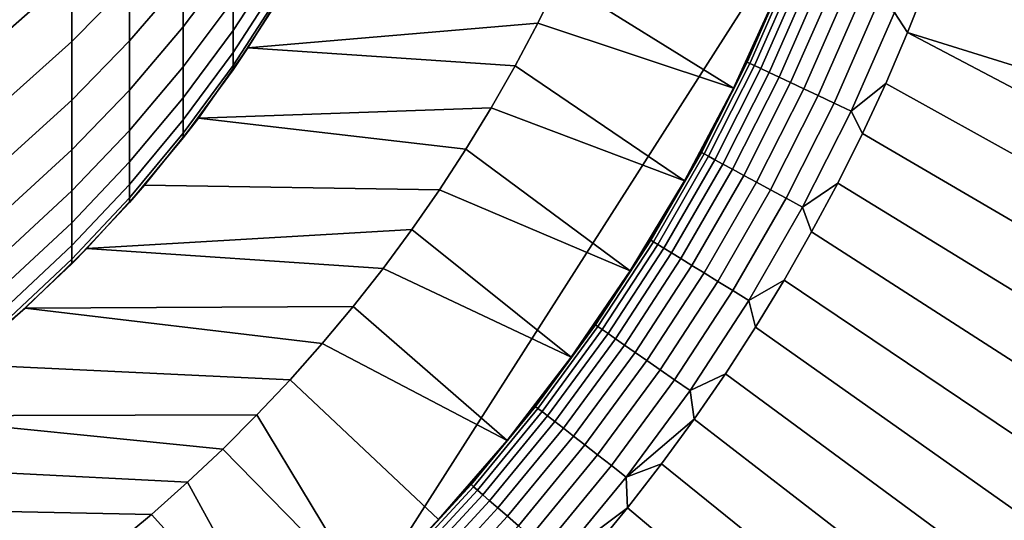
# Model space of a CAD drawing. Header units: metres. Extents: x -109 to 109, y -100 to 58.
# Tile 383 of 642: x 6.87 to 14.11, y -21.93 to -18.25. Entities that reach past the tile are written whole.
import ezdxf

# ---------------------------------------------------------------- set-up
doc = ezdxf.new("R2010")
doc.units = ezdxf.units.M
doc.layers.add('solid_21_062_100_XXX', color=7, linetype='CONTINUOUS')

msp = doc.modelspace()

# ---------------------------------------------------------------- linework, layer by layer
at = {"layer": 'solid_21_062_100_XXX'}
for points in [[(9.679617, -22.091299, -20.355614), (2.212831, -22.082581, -20.43038), (2.212831, -11.565833, -20.43038), (23.175426, -0.972689, -20.220478)], [(17.148014, -22.086779, -20.280832), (9.679617, -22.091299, -20.355614), (23.175426, -0.972689, -20.220478)], [(7.247845, -17.360052, 190.497559), (6.797007, -17.752081, 190.66011), (6.797007, -18.317207, 189.208298), (7.247845, -17.918455, 189.063019)], [(7.672235, -17.494854, 188.908691), (7.247845, -17.918455, 189.063019), (7.247845, -18.413691, 187.605469), (7.672235, -17.983755, 187.469788)], [(8.435585, -17.468273, 185.758514), (8.06863, -17.949957, 185.88768), (8.06863, -18.306519, 184.431778), (8.435585, -17.819653, 184.323761)], [(8.06863, -17.530169, 187.32663), (7.672235, -17.983755, 187.469788), (7.672235, -18.409363, 186.010895), (8.06863, -17.949957, 185.88768)], [(8.771758, -17.596012, 182.784683), (8.435585, -18.108053, 182.875031), (8.435585, -18.33292, 181.4151), (8.771758, -17.817423, 181.347183)], [(16.110104, -18.228127, 28.576704), (13.686308, -17.589046, 30.020081), (13.54661, -17.971012, 30.020081), (15.957206, -18.662388, 28.576704)], [(12.114921, -18.756399, 45.097431), (12.435117, -18.055271, 45.097431), (10.981673, -17.637642, 46.597431), (10.833561, -17.960815, 46.597431)], [(8.771758, -17.817423, 181.347183), (8.435585, -18.33292, 181.4151), (8.435585, -18.49383, 179.946747), (8.771758, -17.975859, 179.901398)], [(8.435585, -17.819653, 184.323761), (8.06863, -18.306519, 184.431778), (8.06863, -18.599169, 182.9617), (8.435585, -18.108053, 182.875031)], [(12.514721, -17.883041, 31.57782), (12.280032, -18.408102, 31.752131), (12.215704, -18.56473, 31.57782)], [(12.514721, -17.883041, 31.57782), (12.215704, -18.56473, 31.57782), (12.236327, -18.574463, 31.404663), (12.535849, -17.891623, 31.404663)], [(12.514721, -17.883041, 31.57782), (12.435169, -18.055147, 31.752131), (12.280032, -18.408102, 31.752131)], [(7.247845, -17.918455, 189.063019), (6.797007, -18.317207, 189.208298), (6.797007, -18.818405, 187.733185), (7.247845, -18.413691, 187.605469)], [(8.06863, -17.949957, 185.88768), (7.672235, -18.409363, 186.010895), (7.672235, -18.770864, 184.534805), (8.06863, -18.306519, 184.431778)], [(8.435585, -18.622663, 176.997437), (8.544433, -18.461727, 46.597431), (8.87676, -17.924999, 46.597431), (8.771758, -18.102713, 176.997437)], [(8.87676, -17.924999, 46.597431), (8.544433, -18.461727, 46.597431), (10.675945, -18.279436, 46.597431), (10.833561, -17.960815, 46.597431)], [(12.114921, -18.756399, 45.097431), (10.833561, -17.960815, 46.597431), (10.675945, -18.279436, 46.597431)], [(12.535849, -17.891623, 31.404663), (12.236327, -18.574463, 31.404663), (12.270534, -18.590605, 31.234156), (12.570892, -17.905855, 31.234156)], [(12.570892, -17.905855, 31.234156), (12.270534, -18.590605, 31.234156), (12.318063, -18.613033, 31.067598), (12.619585, -17.925632, 31.067598)], [(12.619585, -17.925632, 31.067598), (12.318063, -18.613033, 31.067598), (12.378551, -18.641579, 30.906261), (12.681554, -17.950802, 30.906261)], [(12.681554, -17.950802, 30.906261), (12.378551, -18.641579, 30.906261), (12.451538, -18.676023, 30.751375), (12.756328, -17.981173, 30.751375)], [(7.672235, -17.983755, 187.469788), (7.247845, -18.413691, 187.605469), (7.247845, -18.844812, 186.12767), (7.672235, -18.409363, 186.010895)], [(8.771758, -17.975859, 179.901398), (8.435585, -18.49383, 179.946747), (8.435585, -18.590471, 178.472748), (8.771758, -18.071016, 178.450073)], [(12.756328, -17.981173, 30.751375), (12.451538, -18.676023, 30.751375), (12.536468, -18.716101, 30.60412), (12.843336, -18.016512, 30.60412)], [(12.843336, -18.016512, 30.60412), (12.536468, -18.716101, 30.60412), (12.63269, -18.761511, 30.46562), (12.941915, -18.056551, 30.46562)], [(13.299152, -18.201649, 30.112827), (13.396254, -18.348909, 30.020081), (13.54661, -17.971012, 30.020081)], [(15.957206, -18.662388, 28.576704), (13.54661, -17.971012, 30.020081), (13.396254, -18.348909, 30.020081), (15.792604, -19.092348, 28.576704)], [(8.771758, -18.071016, 178.450073), (8.435585, -18.590471, 178.472748), (8.435585, -18.622663, 176.997437), (8.771758, -18.102713, 176.997437)], [(12.435169, -18.055147, 31.752131), (12.435117, -18.055271, 45.097431), (12.114921, -18.756399, 45.097431), (12.280032, -18.408102, 31.752131)], [(12.941915, -18.056551, 30.46562), (12.63269, -18.761511, 30.46562), (12.739475, -18.811903, 30.336931), (13.051312, -18.100985, 30.336931)], [(13.051312, -18.100985, 30.336931), (12.739475, -18.811903, 30.336931), (12.856006, -18.866896, 30.219034), (13.170695, -18.149475, 30.219034)], [(8.435585, -18.108053, 182.875031), (8.06863, -18.599169, 182.9617), (8.06863, -18.827353, 181.48024), (8.435585, -18.33292, 181.4151)], [(13.170695, -18.149475, 30.219034), (12.856006, -18.866896, 30.219034), (12.981394, -18.926067, 30.112827), (13.299152, -18.201649, 30.112827)], [(13.299152, -18.201649, 30.112827), (12.981394, -18.926067, 30.112827), (13.235357, -18.722443, 30.020081), (13.396254, -18.348909, 30.020081)], [(8.06863, -18.306519, 184.431778), (7.672235, -18.770864, 184.534805), (7.672235, -19.067572, 183.044357), (8.06863, -18.599169, 182.9617)], [(8.544433, -18.461727, 46.597431), (10.508861, -18.59342, 46.597431), (10.675945, -18.279436, 46.597431)], [(11.755091, -19.438362, 45.097431), (12.114921, -18.756399, 45.097431), (10.675945, -18.279436, 46.597431), (10.508861, -18.59342, 46.597431)], [(8.435585, -18.33292, 181.4151), (8.06863, -18.827353, 181.48024), (8.06863, -18.990635, 179.990234), (8.435585, -18.49383, 179.946747)], [(15.428782, -19.938114, 28.576704), (15.61642, -19.517694, 28.576704), (13.396254, -18.348909, 30.020081), (13.235357, -18.722443, 30.020081)], [(15.61642, -19.517694, 28.576704), (15.792604, -19.092348, 28.576704), (13.396254, -18.348909, 30.020081)], [(7.247845, -18.413691, 187.605469), (6.797007, -18.818405, 187.733185), (6.797007, -19.254719, 186.237595), (7.247845, -18.844812, 186.12767)], [(7.672235, -18.409363, 186.010895), (7.247845, -18.844812, 186.12767), (7.247845, -19.210999, 184.632462), (7.672235, -18.770864, 184.534805)], [(8.06863, -19.121368, 176.997437), (8.179671, -18.977011, 46.597431), (8.544433, -18.461727, 46.597431), (8.435585, -18.622663, 176.997437)], [(8.544433, -18.461727, 46.597431), (8.179671, -18.977011, 46.597431), (10.3325, -18.902412, 46.597431), (10.508861, -18.59342, 46.597431)], [(12.114879, -18.756485, 31.752131), (12.280032, -18.408102, 31.752131), (12.114921, -18.756399, 45.097431)], [(12.215704, -18.56473, 31.57782), (12.280032, -18.408102, 31.752131), (12.114879, -18.756485, 31.752131)], [(8.435585, -18.49383, 179.946747), (8.06863, -18.990635, 179.990234), (8.06863, -19.088701, 178.494507), (8.435585, -18.590471, 178.472748)], [(8.06863, -18.599169, 182.9617), (7.672235, -19.067572, 183.044357), (7.672235, -19.298918, 181.542358), (8.06863, -18.827353, 181.48024)], [(8.435585, -18.590471, 178.472748), (8.06863, -19.088701, 178.494507), (8.06863, -19.121368, 176.997437), (8.435585, -18.622663, 176.997437)], [(11.755091, -19.438362, 45.097431), (10.508861, -18.59342, 46.597431), (10.3325, -18.902412, 46.597431)], [(11.879589, -19.228912, 31.57782), (12.215704, -18.56473, 31.57782), (12.114879, -18.756485, 31.752131), (11.939844, -19.100008, 31.752131)], [(12.215704, -18.56473, 31.57782), (11.879589, -19.228912, 31.57782), (11.899645, -19.239765, 31.404663), (12.236327, -18.574463, 31.404663)], [(12.236327, -18.574463, 31.404663), (11.899645, -19.239765, 31.404663), (11.93291, -19.257769, 31.234156), (12.270534, -18.590605, 31.234156)], [(12.270534, -18.590605, 31.234156), (11.93291, -19.257769, 31.234156), (11.979131, -19.282782, 31.067598), (12.318063, -18.613033, 31.067598)], [(12.318063, -18.613033, 31.067598), (11.979131, -19.282782, 31.067598), (12.037955, -19.314615, 30.906261), (12.378551, -18.641579, 30.906261)], [(12.378551, -18.641579, 30.906261), (12.037955, -19.314615, 30.906261), (12.108933, -19.353027, 30.751375), (12.451538, -18.676023, 30.751375)], [(12.451538, -18.676023, 30.751375), (12.108933, -19.353027, 30.751375), (12.191526, -19.397724, 30.60412), (12.536468, -18.716101, 30.60412)], [(11.939844, -19.100008, 31.752131), (12.114879, -18.756485, 31.752131), (12.114921, -18.756399, 45.097431), (11.755091, -19.438362, 45.097431)], [(12.536468, -18.716101, 30.60412), (12.191526, -19.397724, 30.60412), (12.285102, -19.448364, 30.46562), (12.63269, -18.761511, 30.46562)], [(12.981394, -18.926067, 30.112827), (13.064049, -19.091314, 30.020081), (13.235357, -18.722443, 30.020081)], [(15.229829, -20.353298, 28.576704), (15.428782, -19.938114, 28.576704), (13.235357, -18.722443, 30.020081), (13.064049, -19.091314, 30.020081)], [(7.672235, -18.770864, 184.534805), (7.247845, -19.210999, 184.632462), (7.247845, -19.511549, 183.122696), (7.672235, -19.067572, 183.044357)], [(8.06863, -18.827353, 181.48024), (7.672235, -19.298918, 181.542358), (7.672235, -19.464462, 180.031708), (8.06863, -18.990635, 179.990234)], [(12.63269, -18.761511, 30.46562), (12.285102, -19.448364, 30.46562), (12.388948, -19.504564, 30.336931), (12.739475, -18.811903, 30.336931)], [(12.739475, -18.811903, 30.336931), (12.388948, -19.504564, 30.336931), (12.502272, -19.565891, 30.219034), (12.856006, -18.866896, 30.219034)], [(7.247845, -18.844812, 186.12767), (6.797007, -19.254719, 186.237595), (6.797007, -19.625313, 184.724396), (7.247845, -19.210999, 184.632462)], [(8.179671, -18.977011, 46.597431), (10.147083, -19.205984, 46.597431), (10.3325, -18.902412, 46.597431)], [(11.35683, -20.098795, 45.097431), (11.755091, -19.438362, 45.097431), (10.3325, -18.902412, 46.597431), (10.147083, -19.205984, 46.597431)], [(12.856006, -18.866896, 30.219034), (12.502272, -19.565891, 30.219034), (12.62421, -19.631882, 30.112827), (12.981394, -18.926067, 30.112827)], [(12.981394, -18.926067, 30.112827), (12.62421, -19.631882, 30.112827), (12.882462, -19.455236, 30.020081), (13.064049, -19.091314, 30.020081)], [(7.672235, -19.597008, 176.997437), (7.783891, -19.468849, 46.597431), (8.179671, -18.977011, 46.597431), (8.06863, -19.121368, 176.997437)], [(8.06863, -18.990635, 179.990234), (7.672235, -19.464462, 180.031708), (7.672235, -19.563889, 178.515259), (8.06863, -19.088701, 178.494507)], [(8.179671, -18.977011, 46.597431), (7.783891, -19.468849, 46.597431), (9.952835, -19.503811, 46.597431), (10.147083, -19.205984, 46.597431)], [(7.672235, -19.067572, 183.044357), (7.247845, -19.511549, 183.122696), (7.247845, -19.745893, 181.601242), (7.672235, -19.298918, 181.542358)], [(8.06863, -19.088701, 178.494507), (7.672235, -19.563889, 178.515259), (7.672235, -19.597008, 176.997437), (8.06863, -19.121368, 176.997437)], [(11.755072, -19.438395, 31.752131), (11.939844, -19.100008, 31.752131), (11.755091, -19.438362, 45.097431)], [(11.879589, -19.228912, 31.57782), (11.939844, -19.100008, 31.752131), (11.755072, -19.438395, 31.752131)], [(15.019705, -20.762943, 28.576704), (15.229829, -20.353298, 28.576704), (13.064049, -19.091314, 30.020081), (12.882462, -19.455236, 30.020081)], [(7.247845, -19.210999, 184.632462), (6.797007, -19.625313, 184.724396), (6.797007, -19.929483, 183.196442), (7.247845, -19.511549, 183.122696)], [(11.35683, -20.098795, 45.097431), (10.147083, -19.205984, 46.597431), (9.952835, -19.503811, 46.597431)], [(11.507396, -19.873569, 31.57782), (11.879589, -19.228912, 31.57782), (11.755072, -19.438395, 31.752131), (11.560712, -19.771366, 31.752131)], [(11.879589, -19.228912, 31.57782), (11.507396, -19.873569, 31.57782), (11.526823, -19.885511, 31.404663), (11.899645, -19.239765, 31.404663)], [(11.899645, -19.239765, 31.404663), (11.526823, -19.885511, 31.404663), (11.559046, -19.905319, 31.234156), (11.93291, -19.257769, 31.234156)], [(11.93291, -19.257769, 31.234156), (11.559046, -19.905319, 31.234156), (11.603819, -19.93284, 31.067598), (11.979131, -19.282782, 31.067598)], [(7.672235, -19.298918, 181.542358), (7.247845, -19.745893, 181.601242), (7.247845, -19.913582, 180.071014), (7.672235, -19.464462, 180.031708)], [(11.979131, -19.282782, 31.067598), (11.603819, -19.93284, 31.067598), (11.6608, -19.967867, 30.906261), (12.037955, -19.314615, 30.906261)], [(12.037955, -19.314615, 30.906261), (11.6608, -19.967867, 30.906261), (11.729555, -20.01013, 30.751375), (12.108933, -19.353027, 30.751375)], [(12.108933, -19.353027, 30.751375), (11.729555, -20.01013, 30.751375), (11.80956, -20.059309, 30.60412), (12.191526, -19.397724, 30.60412)], [(12.191526, -19.397724, 30.60412), (11.80956, -20.059309, 30.60412), (11.900204, -20.115028, 30.46562), (12.285102, -19.448364, 30.46562)], [(7.672235, -19.464462, 180.031708), (7.247845, -19.913582, 180.071014), (7.247845, -20.014296, 178.534927), (7.672235, -19.563889, 178.515259)], [(7.247845, -20.047844, 176.997437), (7.358609, -19.93536, 46.597431), (7.783891, -19.468849, 46.597431), (7.672235, -19.597008, 176.997437)], [(7.783891, -19.468849, 46.597431), (7.358609, -19.93536, 46.597431), (9.749887, -19.795694, 46.597431), (9.952835, -19.503811, 46.597431)], [(11.560712, -19.771366, 31.752131), (11.755072, -19.438395, 31.752131), (11.755091, -19.438362, 45.097431), (11.35683, -20.098795, 45.097431)], [(12.285102, -19.448364, 30.46562), (11.900204, -20.115028, 30.46562), (12.000796, -20.176863, 30.336931), (12.388948, -19.504564, 30.336931)], [(12.62421, -19.631882, 30.112827), (12.69074, -19.813925, 30.020081), (12.882462, -19.455236, 30.020081)], [(14.798565, -21.166748, 28.576704), (15.019705, -20.762943, 28.576704), (12.882462, -19.455236, 30.020081), (12.69074, -19.813925, 30.020081)], [(7.247845, -19.511549, 183.122696), (6.797007, -19.929483, 183.196442), (6.797007, -20.166647, 181.656677), (7.247845, -19.745893, 181.601242)], [(10.921836, -20.734955, 45.097431), (11.35683, -20.098795, 45.097431), (9.952835, -19.503811, 46.597431), (9.749887, -19.795694, 46.597431)], [(12.388948, -19.504564, 30.336931), (12.000796, -20.176863, 30.336931), (12.11057, -20.244339, 30.219034), (12.502272, -19.565891, 30.219034)], [(7.672235, -19.563889, 178.515259), (7.247845, -20.014296, 178.534927), (7.247845, -20.047844, 176.997437), (7.672235, -19.597008, 176.997437)], [(12.502272, -19.565891, 30.219034), (12.11057, -20.244339, 30.219034), (12.228687, -20.316946, 30.112827), (12.62421, -19.631882, 30.112827)], [(12.62421, -19.631882, 30.112827), (12.228687, -20.316946, 30.112827), (12.489033, -20.167093, 30.020081), (12.69074, -19.813925, 30.020081)], [(7.247845, -19.745893, 181.601242), (6.797007, -20.166647, 181.656677), (6.797007, -20.336355, 180.108017), (7.247845, -19.913582, 180.071014)], [(11.356923, -20.098652, 31.752131), (11.560712, -19.771366, 31.752131), (11.35683, -20.098795, 45.097431)], [(11.507396, -19.873569, 31.57782), (11.560712, -19.771366, 31.752131), (11.356923, -20.098652, 31.752131)], [(7.358609, -19.93536, 46.597431), (9.538339, -20.081482, 46.597431), (9.749887, -19.795694, 46.597431)], [(10.921836, -20.734955, 45.097431), (9.749887, -19.795694, 46.597431), (9.538339, -20.081482, 46.597431)], [(14.566572, -21.564415, 28.576704), (14.798565, -21.166748, 28.576704), (12.69074, -19.813925, 30.020081), (12.489033, -20.167093, 30.020081)], [(7.247845, -19.913582, 180.071014), (6.797007, -20.336355, 180.108017), (6.797007, -20.438284, 178.553436), (7.247845, -20.014296, 178.534927)], [(11.100255, -20.496746, 31.57782), (11.507396, -19.873569, 31.57782), (11.356923, -20.098652, 31.752131), (11.14387, -20.419983, 31.752131)], [(11.507396, -19.873569, 31.57782), (11.100255, -20.496746, 31.57782), (11.118995, -20.509739, 31.404663), (11.526823, -19.885511, 31.404663)], [(11.526823, -19.885511, 31.404663), (11.118995, -20.509739, 31.404663), (11.150078, -20.531292, 31.234156), (11.559046, -19.905319, 31.234156)], [(11.559046, -19.905319, 31.234156), (11.150078, -20.531292, 31.234156), (11.193266, -20.561237, 31.067598), (11.603819, -19.93284, 31.067598)], [(6.797007, -20.472235, 176.997437), (6.905382, -20.374838, 46.597431), (7.358609, -19.93536, 46.597431), (7.247845, -20.047844, 176.997437)], [(7.358609, -19.93536, 46.597431), (6.905382, -20.374838, 46.597431), (9.318227, -20.361124, 46.597431), (9.538339, -20.081482, 46.597431)], [(11.603819, -19.93284, 31.067598), (11.193266, -20.561237, 31.067598), (11.248232, -20.59935, 30.906261), (11.6608, -19.967867, 30.906261)], [(11.6608, -19.967867, 30.906261), (11.248232, -20.59935, 30.906261), (11.314554, -20.645338, 30.751375), (11.729555, -20.01013, 30.751375)], [(7.247845, -20.014296, 178.534927), (6.797007, -20.438284, 178.553436), (6.797007, -20.472235, 176.997437), (7.247845, -20.047844, 176.997437)], [(11.729555, -20.01013, 30.751375), (11.314554, -20.645338, 30.751375), (11.391728, -20.698849, 30.60412), (11.80956, -20.059309, 30.60412)], [(11.80956, -20.059309, 30.60412), (11.391728, -20.698849, 30.60412), (11.479165, -20.759476, 30.46562), (11.900204, -20.115028, 30.46562)], [(10.450873, -21.345716, 45.097431), (10.921836, -20.734955, 45.097431), (9.538339, -20.081482, 46.597431), (9.318227, -20.361124, 46.597431)], [(11.356923, -20.098652, 31.752131), (11.35683, -20.098795, 45.097431), (10.921836, -20.734955, 45.097431), (11.14387, -20.419983, 31.752131)], [(11.900204, -20.115028, 30.46562), (11.479165, -20.759476, 30.46562), (11.576199, -20.826757, 30.336931), (12.000796, -20.176863, 30.336931)], [(12.000796, -20.176863, 30.336931), (11.576199, -20.826757, 30.336931), (11.682088, -20.900179, 30.219034), (12.11057, -20.244339, 30.219034)], [(12.228687, -20.316946, 30.112827), (12.277501, -20.514465, 30.020081), (12.489033, -20.167093, 30.020081)], [(14.323895, -21.955656, 28.576704), (14.566572, -21.564415, 28.576704), (12.489033, -20.167093, 30.020081), (12.277501, -20.514465, 30.020081)], [(12.11057, -20.244339, 30.219034), (11.682088, -20.900179, 30.219034), (11.796026, -20.979183, 30.112827), (12.228687, -20.316946, 30.112827)], [(12.228687, -20.316946, 30.112827), (11.796026, -20.979183, 30.112827), (12.05631, -20.855768, 30.020081), (12.277501, -20.514465, 30.020081)], [(6.321368, -20.868631, 176.997437), (6.425955, -20.785587, 46.597431), (6.905382, -20.374838, 46.597431), (6.797007, -20.472235, 176.997437)], [(6.905382, -20.374838, 46.597431), (6.425955, -20.785587, 46.597431), (8.853961, -20.899837, 46.597431), (9.090082, -20.633926, 46.597431)], [(6.905382, -20.374838, 46.597431), (9.090082, -20.633926, 46.597431), (9.318227, -20.361124, 46.597431)], [(10.450873, -21.345716, 45.097431), (9.318227, -20.361124, 46.597431), (9.090082, -20.633926, 46.597431)], [(10.921729, -20.735102, 31.752131), (11.14387, -20.419983, 31.752131), (10.921836, -20.734955, 45.097431)], [(11.100255, -20.496746, 31.57782), (11.14387, -20.419983, 31.752131), (10.921729, -20.735102, 31.752131)], [(10.659403, -21.096546, 31.57782), (11.100255, -20.496746, 31.57782), (10.921729, -20.735102, 31.752131), (10.690681, -21.043747, 31.752131)], [(11.100255, -20.496746, 31.57782), (10.659403, -21.096546, 31.57782), (10.677399, -21.110552, 31.404663), (11.118995, -20.509739, 31.404663)], [(11.118995, -20.509739, 31.404663), (10.677399, -21.110552, 31.404663), (10.707247, -21.133785, 31.234156), (11.150078, -20.531292, 31.234156)], [(11.150078, -20.531292, 31.234156), (10.707247, -21.133785, 31.234156), (10.74872, -21.166065, 31.067598), (11.193266, -20.561237, 31.067598)], [(11.193266, -20.561237, 31.067598), (10.74872, -21.166065, 31.067598), (10.801502, -21.207148, 30.906261), (11.248232, -20.59935, 30.906261)], [(14.070713, -22.340179, 28.576704), (14.323895, -21.955656, 28.576704), (12.277501, -20.514465, 30.020081), (12.05631, -20.855768, 30.020081)], [(9.945941, -21.928431, 45.097431), (10.450873, -21.345716, 45.097431), (9.090082, -20.633926, 46.597431), (8.853961, -20.899837, 46.597431)], [(11.248232, -20.59935, 30.906261), (10.801502, -21.207148, 30.906261), (10.865191, -21.256718, 30.751375), (11.314554, -20.645338, 30.751375)], [(11.314554, -20.645338, 30.751375), (10.865191, -21.256718, 30.751375), (10.9393, -21.3144, 30.60412), (11.391728, -20.698849, 30.60412)], [(11.391728, -20.698849, 30.60412), (10.9393, -21.3144, 30.60412), (11.023265, -21.379751, 30.46562), (11.479165, -20.759476, 30.46562)], [(6.425955, -20.785587, 46.597431), (5.922189, -21.166014, 46.597431), (8.610133, -21.158566, 46.597431), (8.853961, -20.899837, 46.597431)], [(10.690681, -21.043747, 31.752131), (10.921729, -20.735102, 31.752131), (10.921836, -20.734955, 45.097431), (10.450873, -21.345716, 45.097431)], [(11.479165, -20.759476, 30.46562), (11.023265, -21.379751, 30.46562), (11.116444, -21.452276, 30.336931), (11.576199, -20.826757, 30.336931)], [(11.576199, -20.826757, 30.336931), (11.116444, -21.452276, 30.336931), (11.218128, -21.53142, 30.219034), (11.682088, -20.900179, 30.219034)], [(11.796026, -20.979183, 30.112827), (11.825633, -21.190733, 30.020081), (12.05631, -20.855768, 30.020081)], [(13.807211, -22.717709, 28.576704), (14.070713, -22.340179, 28.576704), (12.05631, -20.855768, 30.020081), (11.825633, -21.190733, 30.020081)], [(9.408756, -22.481184, 45.097431), (9.945941, -21.928431, 45.097431), (8.853961, -20.899837, 46.597431), (8.610133, -21.158566, 46.597431)], [(11.682088, -20.900179, 30.219034), (11.218128, -21.53142, 30.219034), (11.327541, -21.616579, 30.112827), (11.796026, -20.979183, 30.112827)], [(11.796026, -20.979183, 30.112827), (11.327541, -21.616579, 30.112827), (11.825633, -21.190733, 30.020081)], [(10.450912, -21.345669, 31.752131), (10.690681, -21.043747, 31.752131), (10.450873, -21.345716, 45.097431)], [(10.659403, -21.096546, 31.57782), (10.690681, -21.043747, 31.752131), (10.450912, -21.345669, 31.752131)], [(10.186178, -21.67115, 31.57782), (10.659403, -21.096546, 31.57782), (10.450912, -21.345669, 31.752131), (10.20262, -21.640619, 31.752131)], [(10.659403, -21.096546, 31.57782), (10.186178, -21.67115, 31.57782), (10.203375, -21.686127, 31.404663), (10.677399, -21.110552, 31.404663)], [(10.677399, -21.110552, 31.404663), (10.203375, -21.686127, 31.404663), (10.231898, -21.710968, 31.234156), (10.707247, -21.133785, 31.234156)], [(10.707247, -21.133785, 31.234156), (10.231898, -21.710968, 31.234156), (10.271531, -21.745483, 31.067598), (10.74872, -21.166065, 31.067598)], [(5.922189, -21.166014, 46.597431), (5.39594, -21.514719, 46.597431), (8.099751, -21.654032, 46.597431), (8.358703, -21.409998, 46.597431)], [(5.922189, -21.166014, 46.597431), (8.358703, -21.409998, 46.597431), (8.610133, -21.158566, 46.597431)], [(9.408756, -22.481184, 45.097431), (8.610133, -21.158566, 46.597431), (8.358703, -21.409998, 46.597431)], [(10.74872, -21.166065, 31.067598), (10.271531, -21.745483, 31.067598), (10.32197, -21.789412, 30.906261), (10.801502, -21.207148, 30.906261)], [(10.801502, -21.207148, 30.906261), (10.32197, -21.789412, 30.906261), (10.382831, -21.842415, 30.751375), (10.865191, -21.256718, 30.751375)], [(11.327541, -21.616579, 30.112827), (11.585652, -21.519098, 30.020081), (11.825633, -21.190733, 30.020081)], [(13.533582, -23.087961, 28.576704), (13.807211, -22.717709, 28.576704), (11.825633, -21.190733, 30.020081), (11.585652, -21.519098, 30.020081)], [(10.865191, -21.256718, 30.751375), (10.382831, -21.842415, 30.751375), (10.45365, -21.904091, 30.60412), (10.9393, -21.3144, 30.60412)], [(10.450912, -21.345669, 31.752131), (10.450873, -21.345716, 45.097431), (9.945941, -21.928431, 45.097431), (10.20262, -21.640619, 31.752131)], [(10.9393, -21.3144, 30.60412), (10.45365, -21.904091, 30.60412), (10.533887, -21.97397, 30.46562), (11.023265, -21.379751, 30.46562)], [(8.840531, -23.002695, 45.097431), (9.408756, -22.481184, 45.097431), (8.358703, -21.409998, 46.597431), (8.099751, -21.654032, 46.597431)], [(11.023265, -21.379751, 30.46562), (10.533887, -21.97397, 30.46562), (10.62293, -22.051517, 30.336931), (11.116444, -21.452276, 30.336931)], [(11.116444, -21.452276, 30.336931), (10.62293, -22.051517, 30.336931), (10.720099, -22.136143, 30.219034), (11.218128, -21.53142, 30.219034)], [(5.39594, -21.514719, 46.597431), (4.849197, -21.830379, 46.597431), (7.833786, -21.890203, 46.597431), (8.099751, -21.654032, 46.597431)], [(11.218128, -21.53142, 30.219034), (10.720099, -22.136143, 30.219034), (10.824656, -22.227201, 30.112827), (11.327541, -21.616579, 30.112827)], [(11.327541, -21.616579, 30.112827), (11.336556, -21.840603, 30.020081), (11.585652, -21.519098, 30.020081)], [(13.250028, -23.45067, 28.576704), (13.533582, -23.087961, 28.576704), (11.585652, -21.519098, 30.020081), (11.336556, -21.840603, 30.020081)], [(8.840531, -23.002695, 45.097431), (8.099751, -21.654032, 46.597431), (7.833786, -21.890203, 46.597431)], [(9.946006, -21.928362, 31.752131), (10.20262, -21.640619, 31.752131), (9.945941, -21.928431, 45.097431)], [(10.186178, -21.67115, 31.57782), (10.20262, -21.640619, 31.752131), (9.946006, -21.928362, 31.752131)], [(11.327541, -21.616579, 30.112827), (10.824656, -22.227201, 30.112827), (11.336556, -21.840603, 30.020081)], [(9.682019, -22.218813, 31.57782), (10.186178, -21.67115, 31.57782), (9.946006, -21.928362, 31.752131), (9.681279, -22.208656, 31.752131)], [(10.186178, -21.67115, 31.57782), (9.682019, -22.218813, 31.57782), (9.698364, -22.234715, 31.404663), (10.203375, -21.686127, 31.404663)], [(10.203375, -21.686127, 31.404663), (9.698364, -22.234715, 31.404663), (9.725476, -22.261089, 31.234156), (10.231898, -21.710968, 31.234156)], [(10.231898, -21.710968, 31.234156), (9.725476, -22.261089, 31.234156), (9.763147, -22.297735, 31.067598), (10.271531, -21.745483, 31.067598)], [(10.271531, -21.745483, 31.067598), (9.763147, -22.297735, 31.067598), (9.81109, -22.344376, 30.906261), (10.32197, -21.789412, 30.906261)], [(10.32197, -21.789412, 30.906261), (9.81109, -22.344376, 30.906261), (9.868938, -22.400652, 30.751375), (10.382831, -21.842415, 30.751375)], [(4.849197, -21.830379, 46.597431), (4.284085, -22.111773, 46.597431), (7.561042, -22.118298, 46.597431), (7.833786, -21.890203, 46.597431)], [(10.382831, -21.842415, 30.751375), (9.868938, -22.400652, 30.751375), (9.936252, -22.466135, 30.60412), (10.45365, -21.904091, 30.60412)], [(10.824656, -22.227201, 30.112827), (11.078542, -22.154993, 30.020081), (11.336556, -21.840603, 30.020081)], [(12.956755, -23.805567, 28.576704), (13.250028, -23.45067, 28.576704), (11.336556, -21.840603, 30.020081), (11.078542, -22.154993, 30.020081)], [(8.24378, -23.490654, 45.097431), (8.840531, -23.002695, 45.097431), (7.833786, -21.890203, 46.597431), (7.561042, -22.118298, 46.597431)], [(9.946006, -21.928362, 31.752131), (9.945941, -21.928431, 45.097431), (9.408756, -22.481184, 45.097431), (9.681279, -22.208656, 31.752131)], [(10.45365, -21.904091, 30.60412), (9.936252, -22.466135, 30.60412), (10.012518, -22.540327, 30.46562), (10.533887, -21.97397, 30.46562)]]:
    msp.add_3dface(points, dxfattribs=at)

doc.saveas('drawing.dxf')
